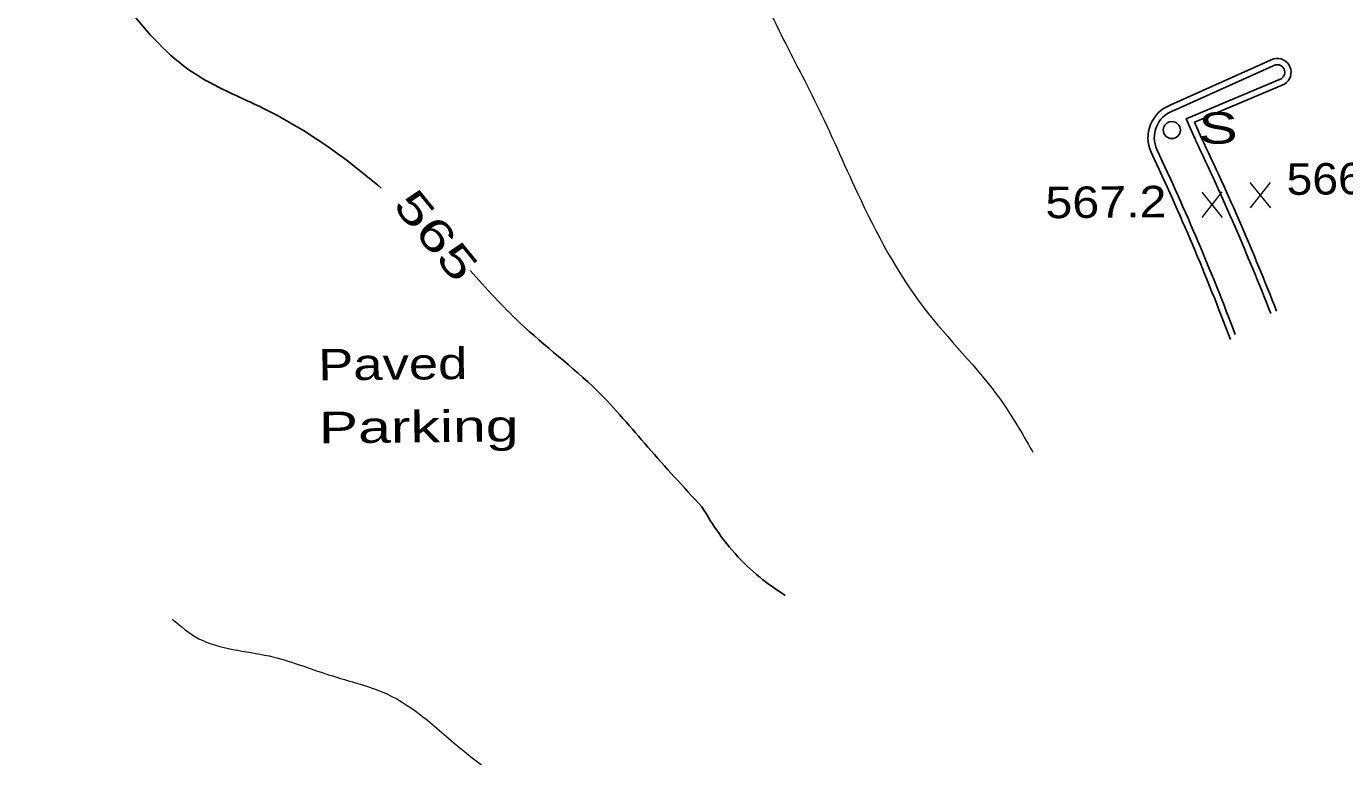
# Model space of a CAD drawing. Extents: x 2361708 to 2370558, y 6977955 to 6991887.
# Drawn here: x 2368416.3 to 2368617.4, y 6989143.2 to 6989255.9 of the extents above; entities that cross this region are included whole.
import ezdxf
from ezdxf.enums import TextEntityAlignment as Align

# ---------------------------------------------------------------- set-up
doc = ezdxf.new("R2010")
doc.units = 0
doc.header["$LTSCALE"] = 1.9
for name, color, linetype, lineweight in [('2', 7, 'Continuous', 25), ('21', 7, 'Continuous', 25), ('31', 7, 'Continuous', 13), ('35', 7, 'Continuous', 13)]:
    doc.layers.add(name, color=color, linetype=linetype, lineweight=lineweight)

msp = doc.modelspace()

# ---------------------------------------------------------------- linework, layer by layer
at = {"layer": '2'}
for p, q in [((2368606.569, 6989250.966), (2368590.866, 6989243.926)), ((2368606.958, 6989250.089), (2368591.254, 6989243.049))]:
    msp.add_line(p, q, dxfattribs=at)
for points in [[(2368594.636, 6989238.581), (2368593.236, 6989241.788), (2368607.838, 6989247.988)], [(2368595.513, 6989238.97), (2368594.501, 6989241.28), (2368608.216, 6989247.101)]]:
    msp.add_lwpolyline(points, dxfattribs=at)
for centre, radius, start, end in [((2368607.115, 6989248.915), 2.122, 301.26823, 104.89136), ((2368607.115, 6989248.915), 1.162, 301.26823, 104.89136), ((2368592.718, 6989238.939), 5.319, 110.38032, 204.92933), ((2368592.718, 6989238.939), 4.359, 110.38032, 204.92933), ((2368249.547, 6989073.172), 382.682, 21.28643, 25.60524), ((2368249.547, 6989073.172), 383.642, 21.28835, 25.60524), ((2368237.969, 6989071.893), 386.792, 20.62492, 25.21897), ((2368237.969, 6989071.893), 387.752, 20.68745, 25.21897)]:
    msp.add_arc(centre, radius, start, end, dxfattribs=at)
at = {"layer": '21'}
msp.add_circle((2368591.042, 6989240.097), 1.3, dxfattribs=at)
at = {"layer": '31'}
for p, q in [((2368606.126, 6989228.23), (2368603.009, 6989232.081)), ((2368603.046, 6989228.201), (2368606.089, 6989232.11)), ((2368598.759, 6989226.76), (2368595.643, 6989230.611)), ((2368595.68, 6989226.731), (2368598.722, 6989230.64))]:
    msp.add_line(p, q, dxfattribs=at)
at = {"layer": '31', "lineweight": 25}
for points in [[(2368416.279, 6989291.056), (2368418.478, 6989281.687), (2368423.392, 6989271.803), (2368431.938, 6989258.604), (2368441.631, 6989248.926), (2368452.575, 6989243.34), (2368466.269, 6989234.599), (2368470.4, 6989231.238)], [(2368483.981, 6989218.667), (2368491.547, 6989210.689), (2368503.347, 6989200.301), (2368511.099, 6989191.694), (2368519.336, 6989182.572)], [(2368519.336, 6989182.572), (2368521.975, 6989178.487), (2368529.176, 6989171.045), (2368532.066, 6989169.033)]]:
    msp.add_spline(points, degree=3, dxfattribs=at)
at = {"layer": '35'}
for points in [[(2368593.6, 6989278.144), (2368601.558, 6989281.539), (2368611.209, 6989280.501), (2368613.421, 6989274.032), (2368616.887, 6989264.965), (2368620.581, 6989254.059), (2368627.209, 6989238.592), (2368632.924, 6989229.615)], [(2368505.239, 6989278.893), (2368515.021, 6989274.525), (2368525.439, 6989265.294), (2368531.818, 6989253.894), (2368536.781, 6989244.121), (2368543.081, 6989230.47), (2368553.209, 6989212.956), (2368564.883, 6989198.946), (2368569.727, 6989191.102), (2368569.839, 6989190.903)], [(2368438.546, 6989165.402), (2368442.614, 6989162.441), (2368453.31, 6989159.802), (2368462.378, 6989156.938), (2368471.949, 6989153.68), (2368484.108, 6989144.405), (2368485.709, 6989143.21)]]:
    msp.add_spline(points, degree=3, dxfattribs=at)

# ---------------------------------------------------------------- texts
at = {"layer": '2'}
for s, width, p in [('Paved', 1.25, (2368460.83, 6989201.866)), ('Parking', 1.4, (2368460.921, 6989192.267))]:
    msp.add_text(s, height=4.8, rotation=0.545, dxfattribs=dict(at, width=width)).set_placement(p)
at = {"layer": '21', "width": 1.4}
msp.add_text('  S', height=4.8, rotation=0.545, dxfattribs=at).set_placement((2368590.133, 6989237.938))
at = {"layer": '31'}
for s, width, p in [('566.7', 1.1, (2368608.567, 6989230.194)), ('567.2', 1.15, (2368571.769, 6989226.623))]:
    msp.add_text(s, height=4.8, rotation=0.545, dxfattribs=dict(at, width=width)).set_placement(p)
at = {"layer": '31', "width": 1.45}
msp.add_text(' 565 ', height=4.8, rotation=309.062, dxfattribs=at).set_placement((2368476.934, 6989222.513), align=Align.CENTER)

doc.saveas('drawing.dxf')
